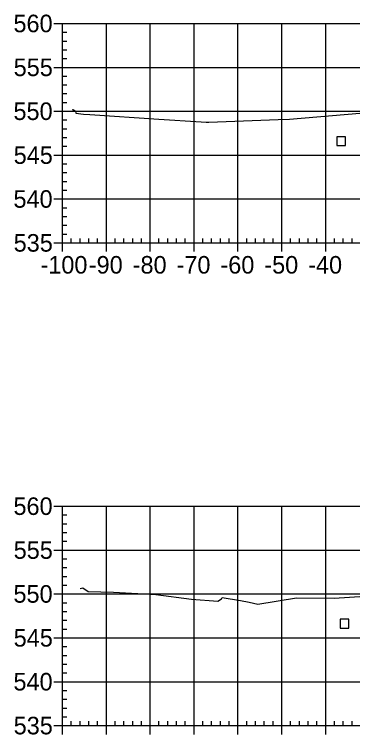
# Model space of a CAD drawing. Extents: x 704834 to 709892, y 372981 to 377533.
# Drawn here: x 709394 to 709471, y 376148.8 to 376312.9 of the extents above; entities that cross this region are included whole.
import ezdxf

# ---------------------------------------------------------------- set-up
doc = ezdxf.new("R2010")
doc.units = 0
for name, color, linetype in [('10', 7, 'Continuous'), ('57', 7, 'Continuous'), ('Existing', 7, 'Continuous')]:
    doc.layers.add(name, color=color, linetype=linetype)

msp = doc.modelspace()

# ---------------------------------------------------------------- linework, layer by layer
at = {"layer": '10'}
for points in [[(709467.44, 376282.99), (709469.44, 376282.99), (709469.44, 376284.99), (709467.44, 376284.99)], [(709468.2, 376173.04), (709470.2, 376173.04), (709470.2, 376175.04), (709468.2, 376175.04)]]:
    msp.add_lwpolyline(points, close=True, dxfattribs=at)
at = {"layer": '57'}
for p, q in [((709402.91, 376310.82), (709404.91, 376310.82)), ((709404.91, 376310.82), (709604.91, 376310.82)), ((709404.91, 376260.82), (709404.91, 376310.82)), ((709404.91, 376260.82), (709404.91, 376310.82)), ((709414.91, 376260.82), (709414.91, 376310.82)), ((709424.91, 376260.82), (709424.91, 376310.82)), ((709434.91, 376260.82), (709434.91, 376310.82)), ((709444.91, 376260.82), (709444.91, 376310.82)), ((709454.91, 376260.82), (709454.91, 376310.82)), ((709464.91, 376260.82), (709464.91, 376310.82)), ((709404.91, 376308.82), (709405.91, 376308.82)), ((709404.91, 376306.82), (709405.91, 376306.82)), ((709404.91, 376304.82), (709405.91, 376304.82)), ((709404.91, 376302.82), (709405.91, 376302.82)), ((709402.91, 376300.82), (709404.91, 376300.82)), ((709404.91, 376300.82), (709604.91, 376300.82)), ((709404.91, 376298.82), (709405.91, 376298.82)), ((709404.91, 376296.82), (709405.91, 376296.82)), ((709404.91, 376294.82), (709405.91, 376294.82)), ((709404.91, 376292.82), (709405.91, 376292.82)), ((709402.91, 376290.82), (709404.91, 376290.82)), ((709404.91, 376290.82), (709604.91, 376290.82)), ((709404.91, 376288.82), (709405.91, 376288.82)), ((709404.91, 376286.82), (709405.91, 376286.82)), ((709404.91, 376284.82), (709405.91, 376284.82)), ((709404.91, 376282.82), (709405.91, 376282.82)), ((709402.91, 376280.82), (709404.91, 376280.82)), ((709404.91, 376280.82), (709604.91, 376280.82)), ((709404.91, 376278.82), (709405.91, 376278.82)), ((709404.91, 376276.82), (709405.91, 376276.82)), ((709404.91, 376274.82), (709405.91, 376274.82)), ((709404.91, 376272.82), (709405.91, 376272.82)), ((709402.91, 376270.82), (709404.91, 376270.82)), ((709404.91, 376270.82), (709604.91, 376270.82)), ((709404.91, 376268.82), (709405.91, 376268.82)), ((709404.91, 376266.82), (709405.91, 376266.82)), ((709404.91, 376264.82), (709405.91, 376264.82)), ((709404.91, 376262.82), (709405.91, 376262.82)), ((709406.91, 376260.82), (709406.91, 376261.82)), ((709408.91, 376260.82), (709408.91, 376261.82)), ((709410.91, 376260.82), (709410.91, 376261.82)), ((709412.91, 376260.82), (709412.91, 376261.82)), ((709416.91, 376260.82), (709416.91, 376261.82)), ((709418.91, 376260.82), (709418.91, 376261.82)), ((709420.91, 376260.82), (709420.91, 376261.82)), ((709422.91, 376260.82), (709422.91, 376261.82)), ((709426.91, 376260.82), (709426.91, 376261.82)), ((709428.91, 376260.82), (709428.91, 376261.82)), ((709430.91, 376260.82), (709430.91, 376261.82)), ((709432.91, 376260.82), (709432.91, 376261.82)), ((709436.91, 376260.82), (709436.91, 376261.82)), ((709438.91, 376260.82), (709438.91, 376261.82)), ((709440.91, 376260.82), (709440.91, 376261.82)), ((709442.91, 376260.82), (709442.91, 376261.82)), ((709446.91, 376260.82), (709446.91, 376261.82)), ((709448.91, 376260.82), (709448.91, 376261.82)), ((709450.91, 376260.82), (709450.91, 376261.82)), ((709452.91, 376260.82), (709452.91, 376261.82)), ((709456.91, 376260.82), (709456.91, 376261.82)), ((709458.91, 376260.82), (709458.91, 376261.82)), ((709460.91, 376260.82), (709460.91, 376261.82)), ((709462.91, 376260.82), (709462.91, 376261.82)), ((709466.91, 376260.82), (709466.91, 376261.82)), ((709468.91, 376260.82), (709468.91, 376261.82)), ((709470.91, 376260.82), (709470.91, 376261.82)), ((709402.91, 376260.82), (709404.91, 376260.82)), ((709404.91, 376260.82), (709604.91, 376260.82)), ((709404.91, 376260.82), (709604.91, 376260.82)), ((709404.91, 376258.82), (709404.91, 376260.82)), ((709414.91, 376258.82), (709414.91, 376260.82)), ((709424.91, 376258.82), (709424.91, 376260.82)), ((709434.91, 376258.82), (709434.91, 376260.82)), ((709444.91, 376258.82), (709444.91, 376260.82)), ((709454.91, 376258.82), (709454.91, 376260.82)), ((709464.91, 376258.82), (709464.91, 376260.82)), ((709402.91, 376200.82), (709404.91, 376200.82)), ((709404.91, 376200.82), (709604.91, 376200.82)), ((709404.91, 376150.82), (709404.91, 376200.82)), ((709404.91, 376150.82), (709404.91, 376200.82)), ((709414.91, 376150.82), (709414.91, 376200.82)), ((709424.91, 376150.82), (709424.91, 376200.82)), ((709434.91, 376150.82), (709434.91, 376200.82)), ((709444.91, 376150.82), (709444.91, 376200.82)), ((709454.91, 376150.82), (709454.91, 376200.82)), ((709464.91, 376150.82), (709464.91, 376200.82)), ((709404.91, 376198.82), (709405.91, 376198.82)), ((709404.91, 376196.82), (709405.91, 376196.82)), ((709404.91, 376194.82), (709405.91, 376194.82)), ((709404.91, 376192.82), (709405.91, 376192.82)), ((709402.91, 376190.82), (709404.91, 376190.82)), ((709404.91, 376190.82), (709604.91, 376190.82)), ((709404.91, 376188.82), (709405.91, 376188.82)), ((709404.91, 376186.82), (709405.91, 376186.82)), ((709404.91, 376184.82), (709405.91, 376184.82)), ((709404.91, 376182.82), (709405.91, 376182.82)), ((709402.91, 376180.82), (709404.91, 376180.82)), ((709404.91, 376180.82), (709604.91, 376180.82)), ((709404.91, 376178.82), (709405.91, 376178.82)), ((709404.91, 376176.82), (709405.91, 376176.82)), ((709404.91, 376174.82), (709405.91, 376174.82)), ((709404.91, 376172.82), (709405.91, 376172.82)), ((709402.91, 376170.82), (709404.91, 376170.82)), ((709404.91, 376170.82), (709604.91, 376170.82)), ((709404.91, 376168.82), (709405.91, 376168.82)), ((709404.91, 376166.82), (709405.91, 376166.82)), ((709404.91, 376164.82), (709405.91, 376164.82)), ((709404.91, 376162.82), (709405.91, 376162.82)), ((709402.91, 376160.82), (709404.91, 376160.82)), ((709404.91, 376160.82), (709604.91, 376160.82)), ((709404.91, 376158.82), (709405.91, 376158.82)), ((709404.91, 376156.82), (709405.91, 376156.82)), ((709404.91, 376154.82), (709405.91, 376154.82)), ((709404.91, 376152.82), (709405.91, 376152.82)), ((709406.91, 376150.82), (709406.91, 376151.82)), ((709408.91, 376150.82), (709408.91, 376151.82)), ((709410.91, 376150.82), (709410.91, 376151.82)), ((709412.91, 376150.82), (709412.91, 376151.82)), ((709416.91, 376150.82), (709416.91, 376151.82)), ((709418.91, 376150.82), (709418.91, 376151.82)), ((709420.91, 376150.82), (709420.91, 376151.82)), ((709422.91, 376150.82), (709422.91, 376151.82)), ((709426.91, 376150.82), (709426.91, 376151.82)), ((709428.91, 376150.82), (709428.91, 376151.82)), ((709430.91, 376150.82), (709430.91, 376151.82)), ((709432.91, 376150.82), (709432.91, 376151.82)), ((709436.91, 376150.82), (709436.91, 376151.82)), ((709438.91, 376150.82), (709438.91, 376151.82)), ((709440.91, 376150.82), (709440.91, 376151.82)), ((709442.91, 376150.82), (709442.91, 376151.82)), ((709446.91, 376150.82), (709446.91, 376151.82)), ((709448.91, 376150.82), (709448.91, 376151.82)), ((709450.91, 376150.82), (709450.91, 376151.82)), ((709452.91, 376150.82), (709452.91, 376151.82)), ((709456.91, 376150.82), (709456.91, 376151.82)), ((709458.91, 376150.82), (709458.91, 376151.82)), ((709460.91, 376150.82), (709460.91, 376151.82)), ((709462.91, 376150.82), (709462.91, 376151.82)), ((709466.91, 376150.82), (709466.91, 376151.82)), ((709468.91, 376150.82), (709468.91, 376151.82)), ((709470.91, 376150.82), (709470.91, 376151.82)), ((709402.91, 376150.82), (709404.91, 376150.82)), ((709404.91, 376150.82), (709604.91, 376150.82)), ((709404.91, 376150.82), (709604.91, 376150.82)), ((709404.91, 376148.82), (709404.91, 376150.82)), ((709414.91, 376148.82), (709414.91, 376150.82)), ((709424.91, 376148.82), (709424.91, 376150.82)), ((709434.91, 376148.82), (709434.91, 376150.82)), ((709444.91, 376148.82), (709444.91, 376150.82)), ((709454.91, 376148.82), (709454.91, 376150.82)), ((709464.91, 376148.82), (709464.91, 376150.82))]:
    msp.add_line(p, q, dxfattribs=at)
at = {"layer": 'Existing'}
for points in [[(709407.2, 376291.16), (709407.36, 376291.19), (709407.91, 376290.83), (709407.93, 376290.34), (709409.69, 376290.13), (709411.11, 376290.04), (709426.9, 376288.98), (709436.54, 376288.42), (709437.68, 376288.34), (709437.92, 376288.34), (709438.3, 376288.35), (709454.1, 376288.9), (709456.65, 376288.98), (709476.26, 376290.66)], [(709408.98, 376182.08), (709409.53, 376182.18), (709410.78, 376181.37), (709416.51, 376181.25), (709426.18, 376180.69), (709434.29, 376179.61), (709440.29, 376179.19), (709441.18, 376179.68), (709441.27, 376179.99), (709445.46, 376179.35), (709447.47, 376178.98), (709449.4, 376178.48), (709458.27, 376179.95), (709466.86, 376179.88), (709477.33, 376180.57)]]:
    msp.add_lwpolyline(points, dxfattribs=at)

# ---------------------------------------------------------------- texts
at = {"layer": '57'}
for s, p in [('560', (709393.74, 376308.82)), ('555', (709393.79, 376298.82)), ('550', (709393.74, 376288.82)), ('545', (709393.79, 376278.82)), ('540', (709393.74, 376268.82)), ('535', (709393.79, 376258.82)), ('-100', (709399.9, 376253.82)), ('-90', (709410.91, 376253.82)), ('-80', (709420.91, 376253.82)), ('-70', (709430.91, 376253.82)), ('-60', (709440.91, 376253.82)), ('-50', (709450.91, 376253.82)), ('-40', (709460.91, 376253.82)), ('560', (709393.74, 376198.82)), ('555', (709393.79, 376188.82)), ('550', (709393.74, 376178.82)), ('545', (709393.79, 376168.82)), ('540', (709393.74, 376158.82)), ('535', (709393.79, 376148.82))]:
    msp.add_text(s, height=4, dxfattribs=at).set_placement(p)

doc.saveas('drawing.dxf')
